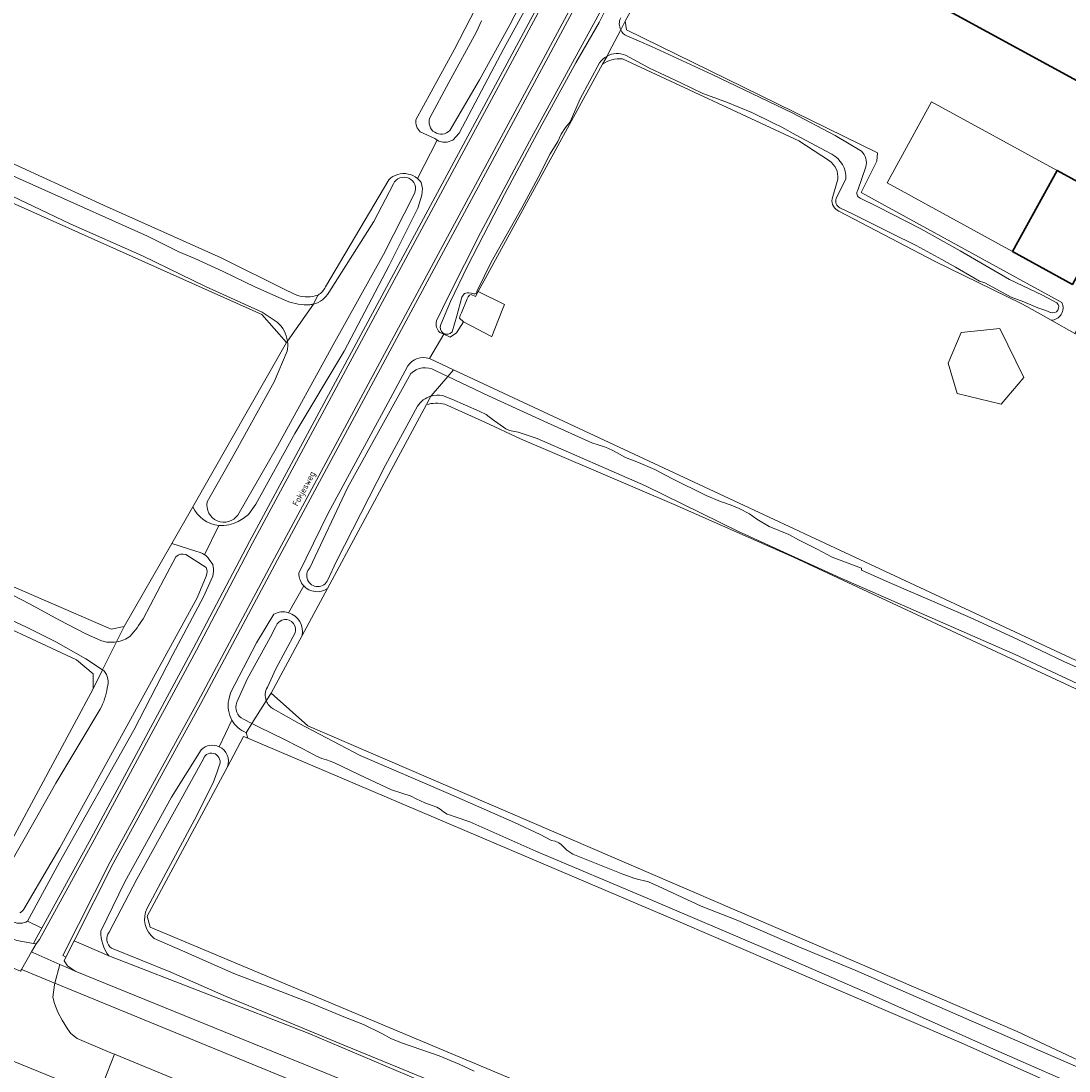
# Model space of a CAD drawing. Header units: metres. Extents: x 149984 to 156489, y 469398 to 478068.
# Tile 357 of 656: x 152446 to 152594, y 473244 to 473392. Entities that reach past the tile are written whole.
import ezdxf
from ezdxf.enums import TextEntityAlignment as Align

# ---------------------------------------------------------------- set-up
doc = ezdxf.new("R2010")
doc.units = ezdxf.units.M
doc.header["$LTSCALE"] = 0.75
for name, color, linetype, lineweight in [('B-WE-GR-GRAS-GV', 252, 'Continuous', 13), ('B-WE-KW-KUNSTWERK_GEMAAL-GV', 6, 'Continuous', 18), ('B-WE-OG-BEBOUWING-GV', 6, 'Continuous', 35), ('B-WE-OG-BEBOUWING_LOODS-GV', 6, 'Continuous', 18), ('B-WE-OG-TERREIN_ERF-GV', 252, 'Continuous', 18), ('B-WE-OG-TERREIN_OEVER-GV', 252, 'Continuous', 18), ('B-WE-OG-TOPOGRAFIE-T18', 7, 'Continuous', 18), ('B-WE-OG-WATER-GV', 252, 'Continuous', 18), ('B-WE-OG-WATER_SLOOT-GV', 252, 'Continuous', 18), ('B-WE-OG-WEG-GV', 252, 'Continuous', 18), ('B-WE-VH-GESLOTENVERHARDING_ASFALT-GV', 252, 'Continuous', 18), ('B-WE-VH-GESLOTENVERHARDING_BETON-GV', 252, 'Continuous', 18)]:
    doc.layers.add(name, color=color, linetype=linetype, lineweight=lineweight)
doc.styles.add('NLCS-ISO-M500-T18', font='NLCS-ISO.ttf', dxfattribs={"height": 0.9})

msp = doc.modelspace()

# ---------------------------------------------------------------- linework, layer by layer
at = {"layer": 'B-WE-GR-GRAS-GV', "flags": 128}
for points in [[(152176.321, 473494.379), (152183.127, 473491.158), (152199.764, 473483.513), (152217.429, 473475.025), (152235.244, 473466.912), (152251.111, 473460.112), (152268.22, 473452.014), (152279.355, 473446.849), (152300.62, 473436.557), (152320.804, 473427.416), (152341.519, 473418.203), (152359.859, 473409.876), (152381.095, 473400.481), (152396.568, 473393.493), (152415.807, 473384.982), (152430.346, 473378.79), (152443.51, 473372.994), (152457.879, 473366.388), (152474.509, 473358.965), (152483.808, 473354.302), (152485.332, 473353.641)], [(152502.037, 473378.484), (152507.468, 473388.382), (152510.505, 473394.225)], [(152560.55, 473372.653), (152556.221, 473375.515), (152531.265, 473387.097)], [(152528.474, 473386.339), (152510.876, 473354.163), (152514.607, 473352.337), (152514.292, 473351.557), (152512.787, 473347.827), (152512.781, 473347.813), (152508.799, 473349.893), (152507.832, 473348.343), (152506.916, 473347.707), (152505.999, 473348.129), (152503.97, 473344.718), (152507.39, 473343.121), (152605.979, 473297.09)], [(152502.282, 473370.18), (152505.069, 473375.593), (152504.873, 473375.728), (152504.74, 473375.82), (152502.664, 473376.783)], [(152431.225, 473312.659), (152414.986, 473320.17), (152394.21, 473328.922), (152375.212, 473336.314), (152285.777, 473375.125), (152283.66, 473375.522), (152281.909, 473373.663), (152269.77, 473343.904), (152269.902, 473342.317), (152441.22, 473272.334), (152442.94, 473272.996), (152456.433, 473297.999), (152456.433, 473300.116), (152454.052, 473302.1), (152437.831, 473309.603)], [(152489.277, 473354.848), (152495.493, 473365.341), (152498.228, 473369.999)], [(152560.928, 473367.297), (152561.74, 473370.089)], [(152642.922, 473320.633), (152631.75, 473327.713), (152595.27, 473348.228), (152591.891, 473350.128), (152588.475, 473352.049), (152587.66, 473352.507), (152575.486, 473358.415), (152561.896, 473365.537)], [(152488.189, 473353.654), (152488.245, 473353.686)], [(152503.555, 473338.185), (152489.562, 473312.177), (152485.984, 473305.527), (152481.596, 473297.372), (152486.798, 473292.734), (152587.085, 473249.484), (152627.923, 473230.317), (152634.298, 473227.878), (152645.846, 473222.299), (152648.667, 473220.58), (152655.579, 473217.336), (152662.18, 473215.23), (152678.798, 473248.466)], [(152677.801, 473255.843), (152640.081, 473277.131), (152555.472, 473316.621), (152538.611, 473324.061), (152516.876, 473333.335), (152511.815, 473335.682), (152506.15, 473338.24)], [(152632.906, 473223.905), (152579.182, 473247.903), (152537.458, 473265.811), (152478.314, 473290.979), (152477.706, 473291.238), (152475.403, 473286.946), (152464.08, 473265.839), (152464.477, 473264.251), (152533.533, 473235.279)]]:
    msp.add_lwpolyline(points, dxfattribs=at)
for points in [[(152285.405, 473383.274), (152286.119, 473381.087), (152433.996, 473317.203), (152439.79, 473314.7), (152458.972, 473306.413), (152460.824, 473306.809), (152467.532, 473318.549), (152470.497, 473323.738), (152483.763, 473346.956), (152480.27, 473350.925), (152306.307, 473428.782), (152303.794, 473427.592)], [(152578.641, 473339.745), (152577.326, 473344.064), (152579.204, 473348.384), (152584.65, 473348.947), (152588.031, 473341.999), (152584.838, 473338.243)]]:
    msp.add_lwpolyline(points, close=True, dxfattribs=at)
at = {"layer": 'B-WE-GR-GRAS-GV'}
for points in [[(152531.265, 473387.097, 0.1807726), (152528.474, 473386.339)], [(152502.664, 473376.783, -0.2076933), (152502.037, 473378.484)], [(152561.74, 473370.089, 0.2726292), (152560.55, 473372.653)], [(152498.228, 473369.999, -0.1219684), (152499.495, 473370.74)], [(152499.495, 473370.74, -0.2473259), (152502.282, 473370.18)], [(152561.896, 473365.537, -0.3332758), (152560.928, 473367.297)], [(152488.245, 473353.686, 0.1350884), (152489.277, 473354.848)], [(152485.332, 473353.641, 0.1529626), (152488.189, 473353.654)], [(152506.15, 473338.24, 0.1291432), (152503.555, 473338.185)]]:
    msp.add_lwpolyline(points, format="xyb", dxfattribs=at)
at = {"layer": 'B-WE-KW-KUNSTWERK_GEMAAL-GV', "flags": 128}
msp.add_lwpolyline([(152508.246, 473350.397), (152508.799, 473349.893), (152512.781, 473347.813), (152512.787, 473347.827), (152514.292, 473351.557), (152514.607, 473352.337), (152510.876, 473354.163), (152510.487, 473353.476), (152509.904, 473353.739), (152509.649, 473353.659), (152509.482, 473353.435), (152509.337, 473353.164), (152508.494, 473351.178)], dxfattribs=at)
at = {"layer": 'B-WE-KW-KUNSTWERK_GEMAAL-GV'}
msp.add_lwpolyline([(152508.494, 473351.178, 0.1060887), (152508.246, 473350.397)], format="xyb", dxfattribs=at)
at = {"layer": 'B-WE-OG-BEBOUWING-GV', "flags": 128}
for points in [[(152577.362, 473422.469), (152565.364, 473400.48), (152609.36, 473376.474), (152621.359, 473398.465)], [(152586.463, 473359.82), (152594.916, 473355.197), (152601.201, 473366.69), (152592.748, 473371.313)]]:
    msp.add_lwpolyline(points, close=True, dxfattribs=at)
at = {"layer": 'B-WE-OG-BEBOUWING_LOODS-GV', "flags": 128}
msp.add_lwpolyline([(152586.463, 473359.82), (152592.748, 473371.313), (152574.988, 473381.026), (152568.703, 473369.533)], close=True, dxfattribs=at)
at = {"layer": 'B-WE-OG-TERREIN_ERF-GV', "flags": 128}
for points in [[(152621.359, 473398.465), (152609.36, 473376.474), (152565.364, 473400.48), (152577.362, 473422.469)], [(152592.748, 473371.313), (152601.201, 473366.69), (152594.916, 473355.197), (152586.463, 473359.82), (152568.703, 473369.533), (152574.988, 473381.026)], [(152579.204, 473348.384), (152577.326, 473344.064), (152578.641, 473339.745), (152584.838, 473338.243), (152588.031, 473341.999), (152584.65, 473348.947)]]:
    msp.add_lwpolyline(points, close=True, dxfattribs=at)
for points in [[(152540.233, 473408.053), (152531.68, 473392.42), (152531.85, 473391.18), (152567.36, 473373.82), (152567.26, 473372.62), (152565.02, 473368.17), (152593.43, 473352.61)], [(152591.891, 473350.128), (152595.27, 473348.228), (152595.535, 473348.767), (152596.62, 473350.97), (152633.2, 473330.62), (152635.56, 473329.118), (152641.358, 473325.429), (152645.826, 473323.578)], [(152470.497, 473323.738), (152467.532, 473318.549), (152470.93, 473317.44), (152471.57, 473317.26), (152471.878, 473317.098), (152472.175, 473316.941), (152474.206, 473321.098)], [(152486.204, 473312.54), (152484.051, 473308.743)], [(152485.984, 473305.527), (152489.562, 473312.177)], [(152476.051, 473293.546), (152474.241, 473289.79)], [(152475.403, 473286.946), (152477.706, 473291.238), (152478.314, 473290.979), (152478.047, 473291.776)]]:
    msp.add_lwpolyline(points, dxfattribs=at)
at = {"layer": 'B-WE-OG-TERREIN_ERF-GV'}
for points in [[(152593.43, 473352.61, -0.5473426), (152591.891, 473350.128)], [(152474.206, 473321.098, -0.2645593), (152470.497, 473323.738)], [(152489.562, 473312.177, -0.3738728), (152486.204, 473312.54)], [(152484.051, 473308.743, -0.3870835), (152485.984, 473305.527)], [(152478.047, 473291.776, -0.1657337), (152476.051, 473293.546)], [(152474.241, 473289.79, -0.3907106), (152475.403, 473286.946)]]:
    msp.add_lwpolyline(points, format="xyb", dxfattribs=at)
at = {"layer": 'B-WE-OG-TERREIN_OEVER-GV', "flags": 128}
for points in [[(152485.332, 473353.641), (152483.808, 473354.302), (152474.509, 473358.965), (152457.879, 473366.388), (152443.51, 473372.994), (152430.346, 473378.79), (152415.807, 473384.982), (152396.568, 473393.493), (152381.095, 473400.481), (152359.859, 473409.876), (152341.519, 473418.203), (152320.804, 473427.416), (152300.62, 473436.557), (152279.355, 473446.849)], [(152304.59, 473429.684), (152306.307, 473428.782), (152480.27, 473350.925), (152483.763, 473346.956), (152483.902, 473347.154)], [(152482.465, 473349.842), (152480.312, 473351.251), (152472.296, 473354.872), (152463.394, 473359.228), (152453.162, 473363.75), (152441.739, 473369.163), (152431.038, 473373.918), (152422.62, 473377.938), (152414.541, 473381.705), (152405.833, 473385.462), (152394.84, 473390.206), (152379.916, 473396.696), (152370.408, 473400.971), (152362.311, 473404.538), (152352.925, 473409.003), (152342.863, 473413.342), (152335.853, 473416.469), (152324.482, 473421.617), (152315.118, 473425.795), (152306.604, 473429.593), (152305.827, 473429.866)], [(152502.664, 473376.783), (152504.74, 473375.82), (152504.873, 473375.728), (152505.069, 473375.593), (152505.29, 473375.44), (152505.89, 473375.32), (152506.51, 473375.32), (152507.28, 473375.61), (152508.17, 473376.58), (152514.52, 473388.56), (152521.37, 473401.14), (152528.28, 473414.47), (152533.98, 473425.05), (152536.03, 473429.12), (152536.14, 473429.64), (152536.15, 473429.94), (152536.14, 473430.32), (152536.06, 473430.76)], [(152534.803, 473430.017), (152534.038, 473428.408), (152532.792, 473425.355), (152525.413, 473411.38), (152515.356, 473391.887), (152511.046, 473384.149), (152506.88, 473376.966)], [(152536.975, 473410.441), (152531.101, 473399.215), (152518.116, 473375.469), (152511.184, 473362.464), (152506.656, 473353.53), (152504.972, 473350.03)], [(152505.594, 473349.53), (152506.962, 473352.753), (152509.374, 473357.762), (152514.598, 473367.902), (152519.91, 473377.849), (152524.704, 473386.552), (152528.01, 473392.238), (152529.192, 473394.686), (152532.825, 473402.015), (152535.983, 473407.595), (152537.826, 473410.056)], [(152531.04, 473391.189), (152531.68, 473392.42), (152540.233, 473408.053)], [(152511.565, 473395.776), (152510.505, 473394.225), (152507.468, 473388.382), (152502.037, 473378.484)], [(152504.045, 473378.763), (152506.736, 473383.762), (152510.652, 473390.92), (152511.366, 473392.477)], [(152593.43, 473352.61), (152565.02, 473368.17), (152567.26, 473372.62), (152567.36, 473373.82), (152531.85, 473391.18), (152531.68, 473392.42), (152531.04, 473391.189)], [(152531.893, 473390.33), (152535.371, 473388.859), (152543.96, 473384.893), (152555.277, 473379.478), (152561.371, 473376.256), (152565.083, 473374.022)], [(152404.271, 473388.795), (152464.125, 473362.017), (152468.52, 473359.792), (152470.813, 473358.865), (152474.799, 473356.996), (152479.267, 473354.831), (152483.861, 473352.826)], [(152528.036, 473386.518), (152525.301, 473381.439), (152523.889, 473378.2), (152523.206, 473377.397), (152522.596, 473376.463), (152522.132, 473375.383), (152521.058, 473373.675), (152519.369, 473370.319), (152517.062, 473366.028), (152512.71, 473358.314), (152510.745, 473354.265), (152510.615, 473353.951), (152510.462, 473353.863), (152510.251, 473353.855), (152510.09, 473353.891), (152509.908, 473353.935), (152509.544, 473354.014), (152509.325, 473354.006), (152508.961, 473353.881), (152508.736, 473353.669), (152508.576, 473353.399), (152507.864, 473350.738), (152507.208, 473348.485)], [(152508.494, 473351.178), (152509.337, 473353.164), (152509.482, 473353.435), (152509.649, 473353.659), (152509.904, 473353.739), (152510.487, 473353.476), (152510.876, 473354.163), (152528.474, 473386.339), (152529.103, 473387.489)], [(152529.103, 473387.489), (152528.474, 473386.339)], [(152531.265, 473387.097), (152556.221, 473375.515), (152560.55, 473372.653)], [(152560.876, 473373.624), (152559.307, 473374.45), (152555.827, 473376.292), (152553.819, 473377.439), (152552.542, 473378.026), (152549.573, 473379.483), (152545.881, 473381.018), (152542.643, 473382.191), (152539.52, 473383.691), (152535.121, 473385.793), (152531.706, 473387.592)], [(152565.686, 473371.804), (152564.551, 473368.495)], [(152561.49, 473367.336), (152562.889, 473370.116)], [(152476.92, 473321.66), (152477.65, 473322.09), (152478.39, 473322.65), (152479.44, 473324.1), (152484.94, 473334.08), (152491.9, 473345.75), (152498.31, 473357.86), (152502.35, 473365.95), (152502.93, 473367.82), (152503, 473368.77), (152502.83, 473369.6)], [(152498.228, 473369.999), (152495.493, 473365.341), (152489.277, 473354.848)], [(152489.733, 473354.057), (152496.104, 473364.1), (152498.893, 473369.396)], [(152561.74, 473370.089), (152560.928, 473367.297)], [(152501.882, 473368.057), (152497.488, 473359.412), (152490.381, 473346.661), (152482.475, 473332.316), (152476.898, 473322.555)], [(152564.905, 473367.391), (152567.287, 473366.225), (152573.464, 473363.046), (152579.046, 473359.942), (152586.02, 473355.898), (152590.666, 473353.644), (152592.713, 473352.597)], [(152591.844, 473351.225), (152591.838, 473351.229), (152591.182, 473351.519), (152590.037, 473351.851), (152588.045, 473352.706), (152586.244, 473353.372), (152582.522, 473355.41), (152581.764, 473355.656), (152580.99, 473356.106), (152578.406, 473357.615), (152576.436, 473358.725), (152572.809, 473360.69), (152569.278, 473362.459), (152563.805, 473365.163), (152562.04, 473366.004)], [(152561.896, 473365.537), (152575.486, 473358.415), (152587.66, 473352.507), (152588.475, 473352.049), (152591.891, 473350.128)], [(152488.245, 473353.686), (152488.189, 473353.654), (152487.595, 473352.404)], [(152487.595, 473352.404), (152488.189, 473353.654)], [(152505.43, 473348.399), (152505.999, 473348.129), (152506.916, 473347.707), (152507.832, 473348.343), (152508.799, 473349.893), (152508.246, 473350.397)], [(152483.902, 473347.154), (152483.763, 473346.956), (152470.497, 473323.738)], [(152472.542, 473324.434), (152476.368, 473331.195), (152482.028, 473341.394), (152483.854, 473345.724)], [(152457.912, 473300.559), (152457.759, 473300.66), (152456.433, 473297.999), (152442.94, 473272.996), (152441.22, 473272.334), (152269.902, 473342.317), (152267.579, 473343.44)], [(152500.915, 473343.656), (152498.439, 473339.001), (152489.64, 473322.845), (152485.519, 473314.342)], [(152504.772, 473343.029), (152506.573, 473342.167), (152507.39, 473343.121), (152503.97, 473344.718)], [(152487.057, 473315.077), (152492.404, 473326.395), (152501.355, 473342.594)], [(152605.979, 473297.09), (152507.39, 473343.121), (152506.573, 473342.167), (152512.336, 473339.409), (152520.698, 473335.617), (152526.942, 473332.775), (152528.72, 473332.212), (152529.202, 473332.023), (152530.014, 473331.66), (152531.7, 473330.71), (152533.531, 473329.971), (152535.843, 473329.001), (152538.281, 473327.739), (152543.125, 473325.332), (152545.132, 473324.455), (152546.656, 473323.971), (152547.801, 473323.479), (152549.253, 473322.739), (152550.275, 473321.955), (152552.012, 473320.946), (152554.799, 473319.816), (152556.156, 473319.04), (152558.812, 473317.713), (152560.95, 473316.604), (152565.082, 473315.068), (152565.07, 473314.755), (152569.015, 473313.037), (152575.468, 473310.236), (152580.562, 473308.017), (152587.18, 473304.961), (152593.714, 473301.843), (152601.993, 473298.095)], [(152489.562, 473312.177), (152503.555, 473338.185), (152504.195, 473339.375)], [(152504.195, 473339.375), (152503.555, 473338.185)], [(152596.401, 473298.37), (152586.84, 473302.828), (152573.558, 473308.647), (152562.086, 473313.684), (152547.678, 473320.253), (152534.528, 473326.691), (152519.232, 473333.404), (152516.54, 473334.288), (152515.311, 473334.543), (152514.784, 473334.748), (152513.667, 473335.54), (152513.057, 473336.003), (152512.022, 473336.775), (152511.009, 473337.237), (152507.143, 473338.946), (152505.824, 473339.45)], [(152502.292, 473337.964), (152497.776, 473329.631), (152490.781, 473315.931), (152489.612, 473313.394)], [(152506.15, 473338.24), (152511.815, 473335.682), (152516.876, 473333.335), (152538.611, 473324.061), (152555.472, 473316.621), (152640.081, 473277.131), (152677.801, 473255.843)], [(152447.149, 473265.093), (152451.67, 473273.44), (152462.19, 473292.15), (152467.71, 473302.85), (152472.01, 473310.98), (152473.37, 473313.93), (152473.44, 473314.57), (152473.43, 473314.93), (152473.35, 473315.57), (152472.83, 473316.27), (152472.64, 473316.56), (152472.31, 473316.87), (152472.175, 473316.941), (152471.878, 473317.098), (152471.57, 473317.26), (152470.93, 473317.44), (152467.532, 473318.549), (152460.824, 473306.809), (152459.73, 473304.614)], [(152463.486, 473307.896), (152466.483, 473313.528), (152468.121, 473316.667)], [(152469.535, 473316.968), (152472.408, 473315.149)], [(152459.73, 473304.614), (152460.824, 473306.809), (152458.972, 473306.413), (152439.79, 473314.7)], [(152472.405, 473313.925), (152471.142, 473310.833), (152461.204, 473292.675), (152451.702, 473275.469), (152446.616, 473266.816), (152446.464, 473266.617), (152446.268, 473266.441), (152446.035, 473266.298)], [(152440.089, 473313.124), (152441.979, 473312.653), (152443.778, 473311.903), (152447.408, 473310.02), (152451.675, 473307.674), (152455.385, 473305.752), (152457.585, 473304.782)], [(152437.831, 473309.603), (152454.052, 473302.1), (152456.433, 473300.116), (152456.433, 473297.999), (152457.759, 473300.66)], [(152457.759, 473300.66), (152455.398, 473302.217), (152451.146, 473304.62), (152447.07, 473306.665), (152443.711, 473308.242), (152439.051, 473310.227)], [(152481.952, 473308.538), (152479.547, 473304.491), (152475.827, 473297.432), (152475.596, 473296.41)], [(152476.739, 473296.073), (152478.196, 473299.362), (152481.471, 473305.224), (152482.271, 473306.805), (152482.454, 473307.164), (152482.743, 473307.469), (152483.107, 473307.677), (152483.5, 473307.769), (152483.815, 473307.763), (152484.151, 473307.678), (152484.476, 473307.5), (152484.753, 473307.236), (152484.951, 473306.907), (152485.053, 473306.551), (152485.062, 473306.205), (152484.999, 473305.895), (152482.261, 473300.815), (152481.06, 473298.227)], [(152480.904, 473296.281), (152481.596, 473297.372), (152485.984, 473305.527)], [(152662.239, 473215.2), (152662.174, 473215.219), (152662.18, 473215.23), (152655.579, 473217.336), (152648.667, 473220.58), (152645.846, 473222.299), (152634.298, 473227.878), (152627.923, 473230.317), (152587.085, 473249.484), (152486.798, 473292.734), (152481.596, 473297.372), (152480.904, 473296.281)], [(152443.684, 473271.714), (152444.535, 473272.983), (152448.225, 473279.424), (152451.129, 473284.638), (152454.52, 473290.312), (152457.432, 473295.092)], [(152481.902, 473295.132), (152485.561, 473293.057), (152494.193, 473288.548), (152506.698, 473283.165), (152516.015, 473279.073), (152519.655, 473277.35), (152521.266, 473276.527), (152521.776, 473276.416), (152522.277, 473276.205), (152522.627, 473275.956), (152523.015, 473275.509), (152523.434, 473275.145), (152524.278, 473274.609), (152531.329, 473271.757), (152533.047, 473271.139), (152534.945, 473270.681), (152536.959, 473269.798), (152542.401, 473267.224), (152547.583, 473265.21), (152556.003, 473261.558), (152564.293, 473258.155), (152573.58, 473254.065), (152584.265, 473249.401), (152596.097, 473244.284)], [(152478.047, 473291.776), (152478.878, 473293.086), (152477.683, 473293.706)], [(152478.878, 473293.086), (152478.047, 473291.776), (152478.314, 473290.979), (152537.458, 473265.811), (152579.182, 473247.903), (152632.906, 473223.905), (152651.086, 473215.724), (152658.681, 473210.541), (152659.631, 473208.543), (152659.139, 473206.654)], [(152599.054, 473240.322), (152583.315, 473247.177), (152566.307, 473254.794), (152551.798, 473261.109), (152535.128, 473268.226), (152519.048, 473275.032), (152509.692, 473279.186), (152507.629, 473279.883), (152506.81, 473280.161), (152506.495, 473280.267), (152505.984, 473280.594), (152505.519, 473280.945), (152505.026, 473281.215), (152504.521, 473281.433), (152503.325, 473281.863), (152502.127, 473282.418), (152501.382, 473282.789), (152500.099, 473283.23), (152498.599, 473283.686), (152494.094, 473285.818), (152490.466, 473287.553), (152489.412, 473287.915), (152488.771, 473288.11), (152488.015, 473288.458), (152486.954, 473289.003), (152485.893, 473289.565), (152484.936, 473290.043), (152484.058, 473290.515), (152483.502, 473290.79), (152479.816, 473292.598), (152478.878, 473293.086)], [(152471.704, 473289.365), (152467.497, 473282.64), (152460.926, 473270.685), (152457.5, 473263.703)], [(152458.681, 473263.562), (152462.616, 473271.059), (152472.014, 473288.078)], [(152649.645, 473185.233), (152648.363, 473185.802), (152641.708, 473188.669), (152635.593, 473191.772), (152623.68, 473197.25), (152599.78, 473207.348), (152572.831, 473218.347), (152569.626, 473219.728), (152563.732, 473222.861), (152560.077, 473224.352), (152555.08, 473225.995), (152533.533, 473235.279), (152464.477, 473264.251), (152464.08, 473265.839), (152475.403, 473286.946)], [(152474.236, 473287.095), (152473.968, 473286.236), (152473.386, 473284.685), (152470.747, 473279.439), (152466.379, 473271.271), (152464.083, 473266.966)], [(152465.074, 473262.669), (152469.069, 473260.908), (152476.299, 473257.724), (152481.514, 473255.723), (152487.097, 473253.566), (152491.878, 473251.598), (152494.647, 473250.513), (152497.262, 473249.224), (152498.606, 473248.456), (152500.188, 473247.845), (152505.338, 473246.038), (152508.167, 473244.863), (152510.303, 473243.87)], [(152458.652, 473260.225), (152486.84, 473249.289), (152503.949, 473242.015), (152521.725, 473234.201), (152533.857, 473229.118), (152555.103, 473220.164), (152576.717, 473211.472), (152585.582, 473208.487), (152629.979, 473188.941), (152667.09, 473170.792), (152695.587, 473156.367), (152700.43, 473154.01), (152771.54, 473119.14), (152835.74, 473088.1)], [(152504.751, 473242.269), (152491.29, 473247.799), (152481.892, 473251.706), (152475.245, 473254.468), (152467.404, 473257.875), (152459.024, 473261.293)]]:
    msp.add_lwpolyline(points, dxfattribs=at)
at = {"layer": 'B-WE-OG-TERREIN_OEVER-GV'}
for points in [[(152531.036, 473392.908, 0.235018), (152531.04, 473391.189)], [(152531.04, 473391.189, 0.1612033), (152531.893, 473390.33)], [(152529.103, 473387.489, 0.1236999), (152528.036, 473386.518)], [(152528.474, 473386.339, -0.1807726), (152531.265, 473387.097)], [(152531.706, 473387.592, 0.2308455), (152529.103, 473387.489)], [(152502.037, 473378.484, 0.2076933), (152502.664, 473376.783)], [(152506.88, 473376.966, -0.8216339), (152504.045, 473378.763)], [(152562.889, 473370.116, 0.286768), (152560.876, 473373.624)], [(152565.083, 473374.022, -0.2914878), (152565.686, 473371.804)], [(152560.55, 473372.653, -0.2726292), (152561.74, 473370.089)], [(152499.495, 473370.74, 0.1219684), (152498.228, 473369.999)], [(152498.893, 473369.396, -0.9926216), (152501.882, 473368.057)], [(152502.282, 473370.18, 0.2473259), (152499.495, 473370.74)], [(152502.83, 473369.6, 0.0658046), (152502.282, 473370.18)], [(152560.928, 473367.297, 0.3332758), (152561.896, 473365.537)], [(152562.04, 473366.004, -0.3533647), (152561.49, 473367.336)], [(152564.551, 473368.495, 0.4762748), (152564.905, 473367.391)], [(152487.595, 473352.404, 0.207355), (152489.733, 473354.057)], [(152489.277, 473354.848, -0.1350884), (152488.245, 473353.686)], [(152483.861, 473352.826, 0.1109624), (152487.071, 473352.314)], [(152488.189, 473353.654, -0.1529626), (152485.332, 473353.641)], [(152487.071, 473352.314, 0.0389854), (152487.595, 473352.404)], [(152592.713, 473352.597, -0.8470818), (152591.844, 473351.225)], [(152591.891, 473350.128, 0.5473426), (152593.43, 473352.61)], [(152508.246, 473350.397, -0.1060887), (152508.494, 473351.178)], [(152483.902, 473347.154, 0.181431), (152482.465, 473349.842)], [(152504.972, 473350.03, 0.2602726), (152505.43, 473348.399)], [(152507.208, 473348.485, -0.88791), (152505.594, 473349.53)], [(152483.854, 473345.724, 0.0838223), (152483.902, 473347.154)], [(152503.97, 473344.718, 0.3388227), (152500.915, 473343.656)], [(152501.355, 473342.594, -0.3287993), (152504.772, 473343.029)], [(152504.195, 473339.375, 0.1778753), (152502.292, 473337.964)], [(152505.824, 473339.45, 0.1208749), (152504.195, 473339.375)], [(152503.555, 473338.185, -0.1291432), (152506.15, 473338.24)], [(152476.898, 473322.555, -0.7993845), (152472.542, 473324.434)], [(152470.497, 473323.738, 0.2645593), (152474.206, 473321.098)], [(152474.206, 473321.098, 0.1541218), (152476.92, 473321.66)], [(152468.121, 473316.667, -0.2886116), (152469.535, 473316.968)], [(152472.408, 473315.149, -0.2491787), (152472.405, 473313.925)], [(152485.519, 473314.342, 0.1945207), (152486.204, 473312.54)], [(152489.612, 473313.394, -1.2005247), (152487.057, 473315.077)], [(152486.204, 473312.54, 0.3738728), (152489.562, 473312.177)], [(152461.668, 473305.426, 0.0382138), (152463.486, 473307.896)], [(152484.051, 473308.743, 0.1960325), (152481.952, 473308.538)], [(152485.984, 473305.527, 0.3870835), (152484.051, 473308.743)], [(152457.585, 473304.782, 0.1210903), (152459.73, 473304.614)], [(152459.73, 473304.614, 0.1178763), (152461.668, 473305.426)], [(152458.425, 473298.108, 0.2788294), (152457.912, 473300.559)], [(152457.432, 473295.092, 0.076579), (152458.425, 473298.108)], [(152481.06, 473298.227, 0.2282592), (152480.904, 473296.281)], [(152475.596, 473296.41, 0.1810825), (152476.051, 473293.546)], [(152477.683, 473293.706, -0.4134686), (152476.739, 473296.073)], [(152480.904, 473296.281, 0.1744882), (152481.902, 473295.132)], [(152476.051, 473293.546, 0.1657337), (152478.047, 473291.776)], [(152474.241, 473289.79, 0.3115607), (152471.704, 473289.365)], [(152472.014, 473288.078, -0.440026), (152473.673, 473288.763)], [(152473.673, 473288.763, -0.4280526), (152474.236, 473287.095)], [(152475.403, 473286.946, 0.3907106), (152474.241, 473289.79)], [(152464.083, 473266.966, 0.37288), (152465.074, 473262.669)], [(152445.15, 473264.987, 0.215166), (152447.149, 473265.093)], [(152457.5, 473263.703, 0.1755558), (152458.652, 473260.225)], [(152459.024, 473261.293, -0.432395), (152458.681, 473263.562)]]:
    msp.add_lwpolyline(points, format="xyb", dxfattribs=at)
at = {"layer": 'B-WE-OG-WATER-GV', "flags": 128}
for points in [[(152457.585, 473304.782), (152455.385, 473305.752), (152451.675, 473307.674), (152447.408, 473310.02), (152443.778, 473311.903), (152441.979, 473312.653), (152440.089, 473313.124)], [(152439.051, 473310.227), (152443.711, 473308.242), (152447.07, 473306.665), (152451.146, 473304.62), (152455.398, 473302.217), (152457.759, 473300.66), (152459.73, 473304.614)]]:
    msp.add_lwpolyline(points, dxfattribs=at)
at = {"layer": 'B-WE-OG-WATER-GV'}
msp.add_lwpolyline([(152459.73, 473304.614, -0.1210903), (152457.585, 473304.782)], format="xyb", dxfattribs=at)
at = {"layer": 'B-WE-OG-WATER_SLOOT-GV', "flags": 128}
for points in [[(152305.827, 473429.866), (152306.604, 473429.593), (152315.118, 473425.795), (152324.482, 473421.617), (152335.853, 473416.469), (152342.863, 473413.342), (152352.925, 473409.003), (152362.311, 473404.538), (152370.408, 473400.971), (152379.916, 473396.696), (152394.84, 473390.206), (152405.833, 473385.462), (152414.541, 473381.705), (152422.62, 473377.938), (152431.038, 473373.918), (152441.739, 473369.163), (152453.162, 473363.75), (152463.394, 473359.228), (152472.296, 473354.872), (152480.312, 473351.251), (152482.465, 473349.842)], [(152506.88, 473376.966), (152511.046, 473384.149), (152515.356, 473391.887), (152525.413, 473411.38), (152532.792, 473425.355), (152534.038, 473428.408), (152534.803, 473430.017)], [(152537.826, 473410.056), (152535.983, 473407.595), (152532.825, 473402.015), (152529.192, 473394.686), (152528.01, 473392.238), (152524.704, 473386.552), (152519.91, 473377.849), (152514.598, 473367.902), (152509.374, 473357.762), (152506.962, 473352.753), (152505.594, 473349.53)], [(152511.366, 473392.477), (152510.652, 473390.92), (152506.736, 473383.762), (152504.045, 473378.763)], [(152531.04, 473391.189), (152529.37, 473387.977), (152529.103, 473387.489)], [(152529.37, 473387.977), (152531.04, 473391.189)], [(152565.083, 473374.022), (152561.371, 473376.256), (152555.277, 473379.478), (152543.96, 473384.893), (152535.371, 473388.859), (152531.893, 473390.33)], [(152483.861, 473352.826), (152479.267, 473354.831), (152474.799, 473356.996), (152470.813, 473358.865), (152468.52, 473359.792), (152464.125, 473362.017), (152404.271, 473388.795)], [(152529.103, 473387.489), (152529.37, 473387.977)], [(152507.208, 473348.485), (152507.864, 473350.738), (152508.576, 473353.399), (152508.736, 473353.669), (152508.961, 473353.881), (152509.325, 473354.006), (152509.544, 473354.014), (152509.908, 473353.935), (152510.09, 473353.891), (152510.251, 473353.855), (152510.462, 473353.863), (152510.615, 473353.951), (152510.745, 473354.265), (152512.71, 473358.314), (152517.062, 473366.028), (152519.369, 473370.319), (152521.058, 473373.675), (152522.132, 473375.383), (152522.596, 473376.463), (152523.206, 473377.397), (152523.889, 473378.2), (152525.301, 473381.439), (152528.036, 473386.518)], [(152531.706, 473387.592), (152535.121, 473385.793), (152539.52, 473383.691), (152542.643, 473382.191), (152545.881, 473381.018), (152549.573, 473379.483), (152552.542, 473378.026), (152553.819, 473377.439), (152555.827, 473376.292), (152559.307, 473374.45), (152560.876, 473373.624)], [(152564.551, 473368.495), (152565.686, 473371.804)], [(152562.889, 473370.116), (152561.49, 473367.336)], [(152498.893, 473369.396), (152496.104, 473364.1), (152489.733, 473354.057)], [(152476.898, 473322.555), (152482.475, 473332.316), (152490.381, 473346.661), (152497.488, 473359.412), (152501.882, 473368.057)], [(152592.713, 473352.597), (152590.666, 473353.644), (152586.02, 473355.898), (152579.046, 473359.942), (152573.464, 473363.046), (152567.287, 473366.225), (152564.905, 473367.391)], [(152562.04, 473366.004), (152563.805, 473365.163), (152569.278, 473362.459), (152572.809, 473360.69), (152576.436, 473358.725), (152578.406, 473357.615), (152580.99, 473356.106), (152581.764, 473355.656), (152582.522, 473355.41), (152586.244, 473353.372), (152588.045, 473352.706), (152590.037, 473351.851), (152591.182, 473351.519), (152591.838, 473351.229), (152591.844, 473351.225)], [(152483.902, 473347.154), (152487.589, 473352.391), (152487.595, 473352.404)], [(152487.595, 473352.404), (152487.589, 473352.391), (152483.902, 473347.154)], [(152483.854, 473345.724), (152482.028, 473341.394), (152476.368, 473331.195), (152472.542, 473324.434)], [(152501.355, 473342.594), (152492.404, 473326.395), (152487.057, 473315.077)], [(152504.195, 473339.375), (152504.217, 473339.416), (152506.573, 473342.167), (152504.772, 473343.029)], [(152601.993, 473298.095), (152593.714, 473301.843), (152587.18, 473304.961), (152580.562, 473308.017), (152575.468, 473310.236), (152569.015, 473313.037), (152565.07, 473314.755), (152565.082, 473315.068), (152560.95, 473316.604), (152558.812, 473317.713), (152556.156, 473319.04), (152554.799, 473319.816), (152552.012, 473320.946), (152550.275, 473321.955), (152549.253, 473322.739), (152547.801, 473323.479), (152546.656, 473323.971), (152545.132, 473324.455), (152543.125, 473325.332), (152538.281, 473327.739), (152535.843, 473329.001), (152533.531, 473329.971), (152531.7, 473330.71), (152530.014, 473331.66), (152529.202, 473332.023), (152528.72, 473332.212), (152526.942, 473332.775), (152520.698, 473335.617), (152512.336, 473339.409), (152506.573, 473342.167), (152504.217, 473339.416), (152504.195, 473339.375)], [(152505.824, 473339.45), (152507.143, 473338.946), (152511.009, 473337.237), (152512.022, 473336.775), (152513.057, 473336.003), (152513.667, 473335.54), (152514.784, 473334.748), (152515.311, 473334.543), (152516.54, 473334.288), (152519.232, 473333.404), (152534.528, 473326.691), (152547.678, 473320.253), (152562.086, 473313.684), (152573.558, 473308.647), (152586.84, 473302.828), (152596.401, 473298.37)], [(152489.612, 473313.394), (152490.781, 473315.931), (152497.776, 473329.631), (152502.292, 473337.964)], [(152468.121, 473316.667), (152466.483, 473313.528), (152463.486, 473307.896)], [(152472.408, 473315.149), (152469.535, 473316.968)], [(152446.035, 473266.298), (152446.268, 473266.441), (152446.464, 473266.617), (152446.616, 473266.816), (152451.702, 473275.469), (152461.204, 473292.675), (152471.142, 473310.833), (152472.405, 473313.925)], [(152481.06, 473298.227), (152482.261, 473300.815), (152484.999, 473305.895), (152485.062, 473306.205), (152485.053, 473306.551), (152484.951, 473306.907), (152484.753, 473307.236), (152484.476, 473307.5), (152484.151, 473307.678), (152483.815, 473307.763), (152483.5, 473307.769), (152483.107, 473307.677), (152482.743, 473307.469), (152482.454, 473307.164), (152482.271, 473306.805), (152481.471, 473305.224), (152478.196, 473299.362), (152476.739, 473296.073)], [(152459.73, 473304.614), (152457.759, 473300.66), (152457.912, 473300.559)], [(152477.683, 473293.706), (152478.878, 473293.086), (152480.904, 473296.281)], [(152480.904, 473296.281), (152478.878, 473293.086), (152479.816, 473292.598), (152483.502, 473290.79), (152484.058, 473290.515), (152484.936, 473290.043), (152485.893, 473289.565), (152486.954, 473289.003), (152488.015, 473288.458), (152488.771, 473288.11), (152489.412, 473287.915), (152490.466, 473287.553), (152494.094, 473285.818), (152498.599, 473283.686), (152500.099, 473283.23), (152501.382, 473282.789), (152502.127, 473282.418), (152503.325, 473281.863), (152504.521, 473281.433), (152505.026, 473281.215), (152505.519, 473280.945), (152505.984, 473280.594), (152506.495, 473280.267), (152506.81, 473280.161), (152507.629, 473279.883), (152509.692, 473279.186), (152519.048, 473275.032), (152535.128, 473268.226), (152551.798, 473261.109), (152566.307, 473254.794), (152583.315, 473247.177), (152599.054, 473240.322)], [(152457.432, 473295.092), (152454.52, 473290.312), (152451.129, 473284.638), (152448.225, 473279.424), (152444.535, 473272.983), (152443.684, 473271.714)], [(152596.097, 473244.284), (152584.265, 473249.401), (152573.58, 473254.065), (152564.293, 473258.155), (152556.003, 473261.558), (152547.583, 473265.21), (152542.401, 473267.224), (152536.959, 473269.798), (152534.945, 473270.681), (152533.047, 473271.139), (152531.329, 473271.757), (152524.278, 473274.609), (152523.434, 473275.145), (152523.015, 473275.509), (152522.627, 473275.956), (152522.277, 473276.205), (152521.776, 473276.416), (152521.266, 473276.527), (152519.655, 473277.35), (152516.015, 473279.073), (152506.698, 473283.165), (152494.193, 473288.548), (152485.561, 473293.057), (152481.902, 473295.132)], [(152472.014, 473288.078), (152462.616, 473271.059), (152458.681, 473263.562)], [(152464.083, 473266.966), (152466.379, 473271.271), (152470.747, 473279.439), (152473.386, 473284.685), (152473.968, 473286.236), (152474.236, 473287.095)], [(152510.303, 473243.87), (152508.167, 473244.863), (152505.338, 473246.038), (152500.188, 473247.845), (152498.606, 473248.456), (152497.262, 473249.224), (152494.647, 473250.513), (152491.878, 473251.598), (152487.097, 473253.566), (152481.514, 473255.723), (152476.299, 473257.724), (152469.069, 473260.908), (152465.074, 473262.669)], [(152459.024, 473261.293), (152467.404, 473257.875), (152475.245, 473254.468), (152481.892, 473251.706), (152491.29, 473247.799), (152504.751, 473242.269)]]:
    msp.add_lwpolyline(points, dxfattribs=at)
at = {"layer": 'B-WE-OG-WATER_SLOOT-GV'}
for points in [[(152531.04, 473391.189, -0.235018), (152531.036, 473392.908)], [(152531.893, 473390.33, -0.1612033), (152531.04, 473391.189)], [(152528.036, 473386.518, -0.1236999), (152529.103, 473387.489)], [(152529.103, 473387.489, -0.2308455), (152531.706, 473387.592)], [(152504.045, 473378.763, 0.8216339), (152506.88, 473376.966)], [(152560.876, 473373.624, -0.286768), (152562.889, 473370.116)], [(152565.686, 473371.804, 0.2914878), (152565.083, 473374.022)], [(152501.882, 473368.057, 0.9926216), (152498.893, 473369.396)], [(152561.49, 473367.336, 0.3533647), (152562.04, 473366.004)], [(152564.905, 473367.391, -0.4762748), (152564.551, 473368.495)], [(152489.733, 473354.057, -0.207355), (152487.595, 473352.404)], [(152487.071, 473352.314, -0.1109624), (152483.861, 473352.826)], [(152487.595, 473352.404, -0.0389854), (152487.071, 473352.314)], [(152591.844, 473351.225, 0.8470818), (152592.713, 473352.597)], [(152482.465, 473349.842, -0.181431), (152483.902, 473347.154)], [(152505.594, 473349.53, 0.88791), (152507.208, 473348.485)], [(152483.902, 473347.154, -0.0838223), (152483.854, 473345.724)], [(152504.772, 473343.029, 0.3287993), (152501.355, 473342.594)], [(152502.292, 473337.964, -0.1778753), (152504.195, 473339.375)], [(152504.195, 473339.375, -0.1208749), (152505.824, 473339.45)], [(152472.542, 473324.434, 0.7993845), (152476.898, 473322.555)], [(152469.535, 473316.968, 0.2886116), (152468.121, 473316.667)], [(152472.405, 473313.925, 0.2491787), (152472.408, 473315.149)], [(152487.057, 473315.077, 1.2005247), (152489.612, 473313.394)], [(152463.486, 473307.896, -0.0382138), (152461.668, 473305.426)], [(152461.668, 473305.426, -0.1178763), (152459.73, 473304.614)], [(152457.912, 473300.559, -0.2788294), (152458.425, 473298.108)], [(152458.425, 473298.108, -0.076579), (152457.432, 473295.092)], [(152480.904, 473296.281, -0.2282592), (152481.06, 473298.227)], [(152476.739, 473296.073, 0.4134686), (152477.683, 473293.706)], [(152481.902, 473295.132, -0.1744882), (152480.904, 473296.281)], [(152473.673, 473288.763, 0.440026), (152472.014, 473288.078)], [(152474.236, 473287.095, 0.4280526), (152473.673, 473288.763)], [(152465.074, 473262.669, -0.37288), (152464.083, 473266.966)], [(152458.681, 473263.562, 0.432395), (152459.024, 473261.293)]]:
    msp.add_lwpolyline(points, format="xyb", dxfattribs=at)
at = {"layer": 'B-WE-OG-WEG-GV', "flags": 128}
for points in [[(152474.206, 473321.098), (152472.175, 473316.941), (152472.31, 473316.87), (152472.64, 473316.56), (152472.83, 473316.27), (152473.35, 473315.57), (152473.43, 473314.93), (152473.44, 473314.57), (152473.37, 473313.93), (152472.01, 473310.98), (152467.71, 473302.85), (152462.19, 473292.15), (152451.67, 473273.44), (152447.149, 473265.093), (152449.156, 473264.106), (152456.136, 473276.839), (152470.585, 473303.701), (152478.529, 473318.81), (152572.1, 473492.628)], [(152536.06, 473430.76), (152536.14, 473430.32), (152536.15, 473429.94), (152536.14, 473429.64), (152536.03, 473429.12), (152533.98, 473425.05), (152528.28, 473414.47), (152521.37, 473401.14), (152514.52, 473388.56), (152508.17, 473376.58), (152507.28, 473375.61), (152506.51, 473375.32), (152505.89, 473375.32), (152505.29, 473375.44), (152505.069, 473375.593), (152502.282, 473370.18)], [(152539.28, 473410.858), (152540.553, 473413.022), (152539.49, 473413.23), (152537.71, 473413.33), (152537.31, 473413.33), (152536.83, 473413.28), (152534.392, 473412.719), (152482.505, 473316.236), (152471.646, 473295.909), (152468.786, 473290.679), (152459.269, 473273.275), (152453.731, 473262.325), (152458.652, 473260.225)], [(152504.972, 473350.03), (152506.656, 473353.53), (152511.184, 473362.464), (152518.116, 473375.469), (152531.101, 473399.215), (152536.975, 473410.441)], [(152502.83, 473369.6), (152503, 473368.77), (152502.93, 473367.82), (152502.35, 473365.95), (152498.31, 473357.86), (152491.9, 473345.75), (152484.94, 473334.08), (152479.44, 473324.1), (152478.39, 473322.65), (152477.65, 473322.09), (152476.92, 473321.66)], [(152216.526, 473355.338), (152217.683, 473358.12), (152221.411, 473356.483), (152220.343, 473353.778), (152247.649, 473342.743), (152313.409, 473315.983), (152378.773, 473289.466), (152437.568, 473265.604), (152445.611, 473262.391), (152447.988, 473261.974), (152448.462, 473262.839), (152449.156, 473264.106), (152447.149, 473265.093)], [(152503.97, 473344.718), (152505.999, 473348.129), (152505.43, 473348.399)], [(152485.519, 473314.342), (152489.64, 473322.845), (152498.439, 473339.001), (152500.915, 473343.656)], [(152484.051, 473308.743), (152486.204, 473312.54)], [(152475.596, 473296.41), (152475.827, 473297.432), (152479.547, 473304.491), (152481.952, 473308.538)], [(152474.241, 473289.79), (152476.051, 473293.546)], [(152457.5, 473263.703), (152460.926, 473270.685), (152467.497, 473282.64), (152471.704, 473289.365)], [(152503.949, 473242.015), (152486.84, 473249.289), (152458.652, 473260.225), (152453.731, 473262.325), (152452.569, 473260.028), (152452.318, 473259.52), (152452.788, 473258.811), (152453.878, 473258.045), (152453.89, 473258.04), (152507.22, 473236.33)], [(152558.18, 473212.36), (152451.019, 473256.341), (152450.953, 473256.088), (152450.727, 473254.371), (152450.964, 473253.452), (152451.418, 473252.234), (152452.049, 473251.093), (152452.802, 473249.886), (152453.279, 473249.211), (152454.142, 473248.502), (152458.705, 473246.597), (152459.454, 473246.286), (152468.108, 473242.699)], [(152448.71, 473243.85), (152435.92, 473249.05)]]:
    msp.add_lwpolyline(points, dxfattribs=at)
at = {"layer": 'B-WE-OG-WEG-GV'}
for points in [[(152502.282, 473370.18, -0.0658046), (152502.83, 473369.6)], [(152505.43, 473348.399, -0.2602726), (152504.972, 473350.03)], [(152500.915, 473343.656, -0.3388227), (152503.97, 473344.718)], [(152476.92, 473321.66, -0.1541218), (152474.206, 473321.098)], [(152486.204, 473312.54, -0.1945207), (152485.519, 473314.342)], [(152481.952, 473308.538, -0.1960325), (152484.051, 473308.743)], [(152476.051, 473293.546, -0.1810825), (152475.596, 473296.41)], [(152471.704, 473289.365, -0.3115607), (152474.241, 473289.79)], [(152447.149, 473265.093, -0.215166), (152445.15, 473264.987)], [(152458.652, 473260.225, -0.1755558), (152457.5, 473263.703)]]:
    msp.add_lwpolyline(points, format="xyb", dxfattribs=at)
at = {"layer": 'B-WE-VH-GESLOTENVERHARDING_ASFALT-GV', "flags": 128}
for points in [[(152572.544, 473492.399), (152478.97, 473318.575), (152471.026, 473303.466), (152456.575, 473276.6), (152448.855, 473262.516), (152448.383, 473261.904), (152447.717, 473260.752), (152447.901, 473260.671), (152451.713, 473258.996), (152452.018, 473258.862), (152452.504, 473258.648), (152453.878, 473258.045), (152452.788, 473258.811), (152452.318, 473259.52), (152452.569, 473260.028), (152452.123, 473260.254), (152458.826, 473273.508), (152468.347, 473290.919), (152471.206, 473296.147), (152482.064, 473316.472), (152533.952, 473412.956)], [(152435.92, 473249.05), (152448.71, 473243.85), (152454.933, 473241.3), (152456.093, 473240.825), (152456.74, 473240.56), (152457.157, 473240.387), (152458.422, 473243.635), (152459.454, 473246.286), (152458.705, 473246.597), (152454.142, 473248.502), (152453.279, 473249.211), (152452.802, 473249.886), (152452.049, 473251.093), (152451.418, 473252.234), (152450.964, 473253.452), (152450.727, 473254.371), (152450.953, 473256.088), (152451.019, 473256.341), (152450.86, 473256.41), (152446.65, 473258.137), (152446.296, 473258.294), (152446.14, 473258.025)], [(152468.108, 473242.699), (152459.454, 473246.286), (152458.422, 473243.635)]]:
    msp.add_lwpolyline(points, dxfattribs=at)
for points in [[(152448.855, 473262.516), (152456.575, 473276.6), (152471.026, 473303.466), (152478.97, 473318.575), (152572.544, 473492.399), (152572.1, 473492.628), (152478.529, 473318.81), (152470.585, 473303.701), (152456.136, 473276.839), (152449.156, 473264.106), (152448.462, 473262.839), (152447.988, 473261.974), (152448.383, 473261.904)], [(152482.064, 473316.472), (152471.206, 473296.147), (152468.347, 473290.919), (152458.826, 473273.508), (152452.123, 473260.254), (152452.569, 473260.028), (152453.731, 473262.325), (152459.269, 473273.275), (152468.786, 473290.679), (152471.646, 473295.909), (152482.505, 473316.236), (152534.392, 473412.719), (152533.952, 473412.956)], [(152451.713, 473258.996), (152447.901, 473260.671), (152447.717, 473260.752), (152446.296, 473258.294), (152446.65, 473258.137), (152450.86, 473256.41), (152451.019, 473256.341)]]:
    msp.add_lwpolyline(points, close=True, dxfattribs=at)
at = {"layer": 'B-WE-VH-GESLOTENVERHARDING_BETON-GV', "flags": 128}
for points in [[(152448.383, 473261.904), (152447.988, 473261.974), (152445.611, 473262.391), (152437.568, 473265.604), (152378.773, 473289.466), (152313.409, 473315.983), (152247.649, 473342.743), (152220.343, 473353.778), (152216.526, 473355.338), (152202.439, 473361.093), (152198.586, 473362.644), (152150.513, 473382.116), (152104.51, 473400.736)], [(152099.859, 473398.548), (152149.019, 473378.776), (152197.165, 473359.112), (152200.942, 473357.512), (152215.147, 473351.779), (152218.923, 473350.252), (152246.23, 473339.246), (152311.968, 473312.491), (152377.298, 473286.036), (152436.162, 473262.173), (152446.14, 473258.025), (152446.296, 473258.294), (152447.717, 473260.752), (152448.383, 473261.904)], [(152507.22, 473236.33), (152453.89, 473258.04), (152453.878, 473258.045), (152452.504, 473258.648), (152452.018, 473258.862), (152451.713, 473258.996), (152451.019, 473256.341), (152558.18, 473212.36)]]:
    msp.add_lwpolyline(points, dxfattribs=at)

# ---------------------------------------------------------------- texts
at = {"layer": 'B-WE-OG-TOPOGRAFIE-T18', "style": 'NLCS-ISO-M500-T18'}
msp.add_text('Fokjesweg', height=0.9, rotation=61.7, dxfattribs=at).set_placement((152486.337, 473326.233), align=Align.MIDDLE)

doc.saveas('drawing.dxf')
